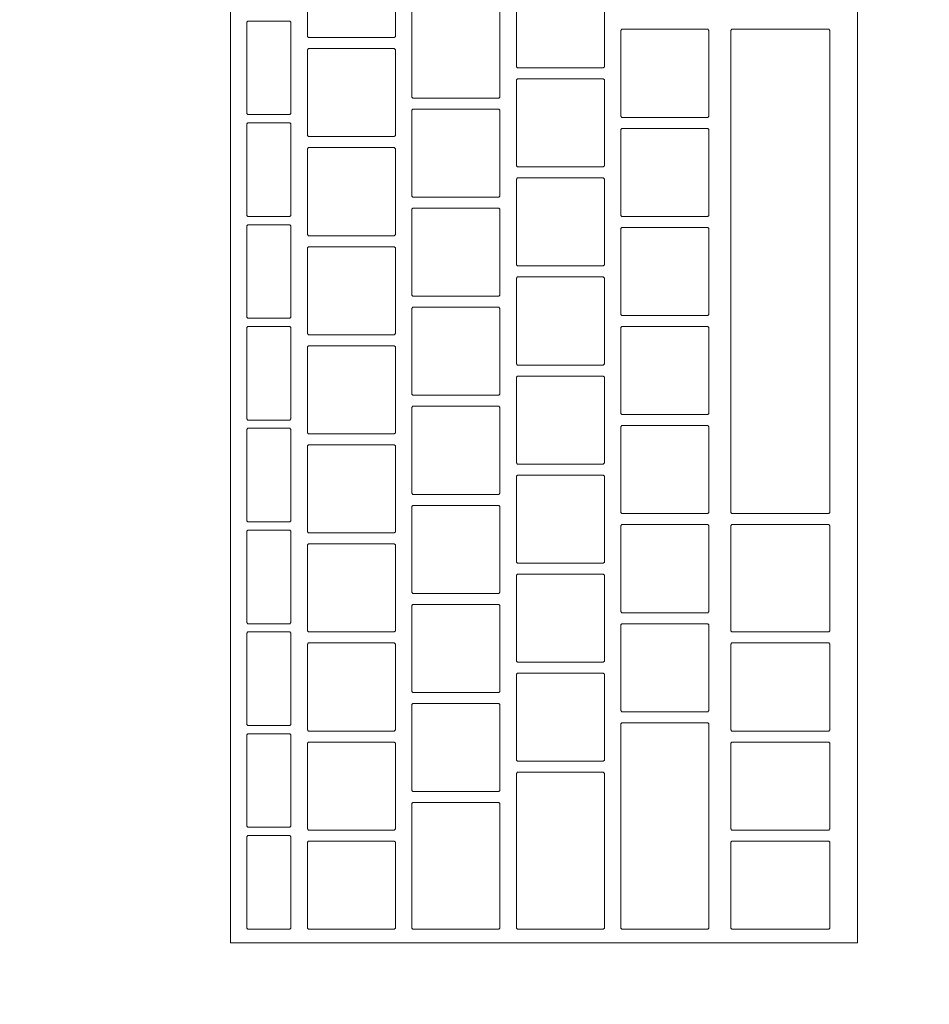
# Model space of a CAD drawing. Header units: metres. Extents: x -4 to 99, y -11 to 17.
# Tile 571 of 656: x 51.362 to 51.527, y 11.816 to 11.995. Entities that reach past the tile are written whole.
import ezdxf

# ---------------------------------------------------------------- set-up
doc = ezdxf.new("R2010")
doc.units = ezdxf.units.M
doc.header["$MEASUREMENT"] = 0
doc.linetypes.add('Wipeout_Contour', pattern=[1, 0, -1])
doc.layers.add('152 - Bemaßung_ Beschriftung.Ausbau', color=7, linetype='Continuous')
doc.layers.add('701 - Einrichtung.Möbel', color=7, linetype='Continuous')
doc.styles.add('ERSTELLTER_STIL_2', font='txt')
doc.dimstyles.new('ERSTELLTER_STIL__2', dxfattribs={"dimtxt": 0.1, "dimasz": 0.0532, "dimexe": 0.18, "dimexo": 0.0625, "dimgap": 0, "dimtad": 1, "dimtih": 1, "dimtoh": 1, "dimzin": 0, "dimdsep": 46, "dimtxsty": 'ERSTELLTER_STIL_2', "dimblk": 'ARROWHEAD_2', "dimblk1": 'ARROWHEAD_2', "dimblk2": 'ARROWHEAD_2', "dimcen": 0.09, "dimse1": 1, "dimse2": 1, "dimclrd": 7, "dimclre": 7, "dimclrt": 7, "dimazin": 0, "dimtfac": 1, "dimtdec": 4, "dimtmove": 0, "dimatfit": 3, "dimfxl": 1, "dimtolj": 1, "dimtzin": 0, "dimarcsym": 0})

# ---------------------------------------------------------------- blocks, each defined once
blk = doc.blocks.new('*D289')
at = {"layer": '152 - Bemaßung_ Beschriftung.Ausbau', "color": 7, "linetype": 'Continuous', "lineweight": 5}
for p, q in [((51.01003, 15.3025), (51.01003, 15.4075)), ((54.45, 15.3025), (54.45, 15.4075)), ((51.03023, 15.39), (50.98982, 15.32)), ((54.47021, 15.39), (54.42979, 15.32)), ((51.01003, 15.355), (54.45, 15.355))]:
    blk.add_line(p, q, dxfattribs=at)
at = {"layer": '152 - Bemaßung_ Beschriftung.Ausbau', "color": 7, "lineweight": 5, "char_height": 0.1, "attachment_point": 7, "style": 'ERSTELLTER_STIL_2'}
for s, insert in [('\\A1;{\\pql;\\fArial|b0|i0|c0|p38;3,44}', (52.5211, 15.375)), ('\\A1;{\\pql;\\fArial|b0|i0|c0|p38;15}', (54.278, 15.375))]:
    blk.add_mtext(s, dxfattribs=dict(at, insert=insert))
blk = doc.blocks.new('ARROWHEAD_2')
at = {"color": 0, "linetype": 'Continuous', "lineweight": 0}
for p, q in [((-0.3781, -0.655), (0.3781, 0.655)), ((0, 0), (-1, 0))]:
    blk.add_line(p, q, dxfattribs=at)

msp = doc.modelspace()

# ---------------------------------------------------------------- wipeouts: each hides what was drawn before it
at = {"color": 254, "linetype": 'Wipeout_Contour', "lineweight": 0, "ltscale": 320.032007}
msp.add_wipeout([(51.01003, 10.68998), (53.21003, 10.68998), (53.21003, 11.48998), (51.81003, 11.48998), (51.81003, 12.68998), (51.01003, 12.68998)], dxfattribs=at).dxf.layer = '701 - Einrichtung.Möbel'

# ---------------------------------------------------------------- next in the draw order: wipeouts: each hides what was drawn before it
at = {"color": 254, "linetype": 'Wipeout_Contour', "lineweight": 0, "ltscale": 211.320846}
msp.add_wipeout([(51.51394, 11.82684), (51.51394, 12.08884), (51.39994, 12.08884), (51.39994, 11.82684)], dxfattribs=at).dxf.layer = '701 - Einrichtung.Möbel'

# ---------------------------------------------------------------- next in the draw order: linework, layer by layer
at = {"layer": '701 - Einrichtung.Möbel', "color": 7, "linetype": 'Continuous', "lineweight": 5, "flags": 128}
msp.add_lwpolyline([(51.51394, 11.82684), (51.51394, 12.08884), (51.39994, 12.08884), (51.39994, 11.82684)], close=True, dxfattribs=at)

# ---------------------------------------------------------------- next in the draw order: wipeouts: each hides what was drawn before it
at = {"color": 254, "linetype": 'Wipeout_Contour', "lineweight": 0, "ltscale": 474.770327}
msp.add_wipeout([(51.42994, 11.99934), (51.42994, 12.00714), (51.42974, 12.00734), (51.41414, 12.00734), (51.41394, 12.00714), (51.41394, 11.99154), (51.41414, 11.99134), (51.42974, 11.99134), (51.42994, 11.99154)], dxfattribs=at).dxf.layer = '701 - Einrichtung.Möbel'
at = {"color": 254, "linetype": 'Wipeout_Contour', "lineweight": 0, "ltscale": 475.092105}
msp.add_wipeout([(51.46794, 11.99384), (51.46794, 12.00164), (51.46774, 12.00184), (51.45214, 12.00184), (51.45194, 12.00164), (51.45194, 11.98604), (51.45214, 11.98584), (51.46774, 11.98584), (51.46794, 11.98604)], dxfattribs=at).dxf.layer = '701 - Einrichtung.Möbel'
at = {"color": 254, "linetype": 'Wipeout_Contour', "lineweight": 0, "ltscale": 474.914338}
msp.add_wipeout([(51.44894, 11.98834), (51.44894, 11.99614), (51.44874, 11.99634), (51.43314, 11.99634), (51.43294, 11.99614), (51.43294, 11.98054), (51.43314, 11.98034), (51.44874, 11.98034), (51.44894, 11.98054)], dxfattribs=at).dxf.layer = '701 - Einrichtung.Möbel'
at = {"color": 254, "linetype": 'Wipeout_Contour', "lineweight": 0, "ltscale": 474.607411}
msp.add_wipeout([(51.41094, 11.98584), (51.41094, 11.99414), (51.41074, 11.99434), (51.40314, 11.99434), (51.40294, 11.99414), (51.40294, 11.97754), (51.40314, 11.97734), (51.41074, 11.97734), (51.41094, 11.97754)], dxfattribs=at).dxf.layer = '701 - Einrichtung.Möbel'
at = {"color": 254, "linetype": 'Wipeout_Contour', "lineweight": 0, "ltscale": 475.240237}
msp.add_wipeout([(51.48694, 11.98484), (51.48694, 11.99264), (51.48674, 11.99284), (51.47114, 11.99284), (51.47094, 11.99264), (51.47094, 11.97704), (51.47114, 11.97684), (51.48674, 11.97684), (51.48694, 11.97704)], dxfattribs=at).dxf.layer = '701 - Einrichtung.Möbel'
at = {"color": 254, "linetype": 'Wipeout_Contour', "lineweight": 0, "ltscale": 475.353673}
msp.add_wipeout([(51.50894, 11.94884), (51.50894, 11.99264), (51.50874, 11.99284), (51.49114, 11.99284), (51.49094, 11.99264), (51.49094, 11.90504), (51.49114, 11.90484), (51.50874, 11.90484), (51.50894, 11.90504)], dxfattribs=at).dxf.layer = '701 - Einrichtung.Möbel'
at = {"color": 254, "linetype": 'Wipeout_Contour', "lineweight": 0, "ltscale": 474.733504}
msp.add_wipeout([(51.42994, 11.98134), (51.42994, 11.98914), (51.42974, 11.98934), (51.41414, 11.98934), (51.41394, 11.98914), (51.41394, 11.97354), (51.41414, 11.97334), (51.42974, 11.97334), (51.42994, 11.97354)], dxfattribs=at).dxf.layer = '701 - Einrichtung.Möbel'
at = {"color": 254, "linetype": 'Wipeout_Contour', "lineweight": 0, "ltscale": 475.055324}
msp.add_wipeout([(51.46794, 11.97584), (51.46794, 11.98364), (51.46774, 11.98384), (51.45214, 11.98384), (51.45194, 11.98364), (51.45194, 11.96804), (51.45214, 11.96784), (51.46774, 11.96784), (51.46794, 11.96804)], dxfattribs=at).dxf.layer = '701 - Einrichtung.Möbel'
at = {"color": 254, "linetype": 'Wipeout_Contour', "lineweight": 0, "ltscale": 474.877559}
msp.add_wipeout([(51.44894, 11.97034), (51.44894, 11.97814), (51.44874, 11.97834), (51.43314, 11.97834), (51.43294, 11.97814), (51.43294, 11.96254), (51.43314, 11.96234), (51.44874, 11.96234), (51.44894, 11.96254)], dxfattribs=at).dxf.layer = '701 - Einrichtung.Möbel'
at = {"color": 254, "linetype": 'Wipeout_Contour', "lineweight": 0, "ltscale": 474.569595}
msp.add_wipeout([(51.41094, 11.96734), (51.41094, 11.97564), (51.41074, 11.97584), (51.40314, 11.97584), (51.40294, 11.97564), (51.40294, 11.95904), (51.40314, 11.95884), (51.41074, 11.95884), (51.41094, 11.95904)], dxfattribs=at).dxf.layer = '701 - Einrichtung.Möbel'
at = {"color": 254, "linetype": 'Wipeout_Contour', "lineweight": 0, "ltscale": 475.203494}
msp.add_wipeout([(51.48694, 11.96684), (51.48694, 11.97464), (51.48674, 11.97484), (51.47114, 11.97484), (51.47094, 11.97464), (51.47094, 11.95904), (51.47114, 11.95884), (51.48674, 11.95884), (51.48694, 11.95904)], dxfattribs=at).dxf.layer = '701 - Einrichtung.Möbel'
at = {"color": 254, "linetype": 'Wipeout_Contour', "lineweight": 0, "ltscale": 474.696733}
msp.add_wipeout([(51.42994, 11.96334), (51.42994, 11.97114), (51.42974, 11.97134), (51.41414, 11.97134), (51.41394, 11.97114), (51.41394, 11.95554), (51.41414, 11.95534), (51.42974, 11.95534), (51.42994, 11.95554)], dxfattribs=at).dxf.layer = '701 - Einrichtung.Möbel'
at = {"color": 254, "linetype": 'Wipeout_Contour', "lineweight": 0, "ltscale": 475.018594}
msp.add_wipeout([(51.46794, 11.95784), (51.46794, 11.96564), (51.46774, 11.96584), (51.45214, 11.96584), (51.45194, 11.96564), (51.45194, 11.95004), (51.45214, 11.94984), (51.46774, 11.94984), (51.46794, 11.95004)], dxfattribs=at).dxf.layer = '701 - Einrichtung.Möbel'
at = {"color": 254, "linetype": 'Wipeout_Contour', "lineweight": 0, "ltscale": 474.840833}
msp.add_wipeout([(51.44894, 11.95234), (51.44894, 11.96014), (51.44874, 11.96034), (51.43314, 11.96034), (51.43294, 11.96014), (51.43294, 11.94454), (51.43314, 11.94434), (51.44874, 11.94434), (51.44894, 11.94454)], dxfattribs=at).dxf.layer = '701 - Einrichtung.Möbel'
at = {"color": 254, "linetype": 'Wipeout_Contour', "lineweight": 0, "ltscale": 474.531835}
msp.add_wipeout([(51.41094, 11.94884), (51.41094, 11.95714), (51.41074, 11.95734), (51.40314, 11.95734), (51.40294, 11.95714), (51.40294, 11.94054), (51.40314, 11.94034), (51.41074, 11.94034), (51.41094, 11.94054)], dxfattribs=at).dxf.layer = '701 - Einrichtung.Möbel'
at = {"color": 254, "linetype": 'Wipeout_Contour', "lineweight": 0, "ltscale": 475.166804}
msp.add_wipeout([(51.48694, 11.94884), (51.48694, 11.95664), (51.48674, 11.95684), (51.47114, 11.95684), (51.47094, 11.95664), (51.47094, 11.94104), (51.47114, 11.94084), (51.48674, 11.94084), (51.48694, 11.94104)], dxfattribs=at).dxf.layer = '701 - Einrichtung.Möbel'
at = {"color": 254, "linetype": 'Wipeout_Contour', "lineweight": 0, "ltscale": 474.660014}
msp.add_wipeout([(51.42994, 11.94534), (51.42994, 11.95314), (51.42974, 11.95334), (51.41414, 11.95334), (51.41394, 11.95314), (51.41394, 11.93754), (51.41414, 11.93734), (51.42974, 11.93734), (51.42994, 11.93754)], dxfattribs=at).dxf.layer = '701 - Einrichtung.Möbel'
at = {"color": 254, "linetype": 'Wipeout_Contour', "lineweight": 0, "ltscale": 474.981918}
msp.add_wipeout([(51.46794, 11.93984), (51.46794, 11.94764), (51.46774, 11.94784), (51.45214, 11.94784), (51.45194, 11.94764), (51.45194, 11.93204), (51.45214, 11.93184), (51.46774, 11.93184), (51.46794, 11.93204)], dxfattribs=at).dxf.layer = '701 - Einrichtung.Möbel'
at = {"color": 254, "linetype": 'Wipeout_Contour', "lineweight": 0, "ltscale": 474.80416}
msp.add_wipeout([(51.44894, 11.93434), (51.44894, 11.94214), (51.44874, 11.94234), (51.43314, 11.94234), (51.43294, 11.94214), (51.43294, 11.92654), (51.43314, 11.92634), (51.44874, 11.92634), (51.44894, 11.92654)], dxfattribs=at).dxf.layer = '701 - Einrichtung.Möbel'
at = {"color": 254, "linetype": 'Wipeout_Contour', "lineweight": 0, "ltscale": 474.49413}
msp.add_wipeout([(51.41094, 11.93034), (51.41094, 11.93864), (51.41074, 11.93884), (51.40314, 11.93884), (51.40294, 11.93864), (51.40294, 11.92204), (51.40314, 11.92184), (51.41074, 11.92184), (51.41094, 11.92204)], dxfattribs=at).dxf.layer = '701 - Einrichtung.Möbel'
at = {"color": 254, "linetype": 'Wipeout_Contour', "lineweight": 0, "ltscale": 475.130167}
msp.add_wipeout([(51.48694, 11.93084), (51.48694, 11.93864), (51.48674, 11.93884), (51.47114, 11.93884), (51.47094, 11.93864), (51.47094, 11.92304), (51.47114, 11.92284), (51.48674, 11.92284), (51.48694, 11.92304)], dxfattribs=at).dxf.layer = '701 - Einrichtung.Möbel'
at = {"color": 254, "linetype": 'Wipeout_Contour', "lineweight": 0, "ltscale": 474.623348}
msp.add_wipeout([(51.42994, 11.92734), (51.42994, 11.93514), (51.42974, 11.93534), (51.41414, 11.93534), (51.41394, 11.93514), (51.41394, 11.91954), (51.41414, 11.91934), (51.42974, 11.91934), (51.42994, 11.91954)], dxfattribs=at).dxf.layer = '701 - Einrichtung.Möbel'
at = {"color": 254, "linetype": 'Wipeout_Contour', "lineweight": 0, "ltscale": 474.945294}
msp.add_wipeout([(51.46794, 11.92184), (51.46794, 11.92964), (51.46774, 11.92984), (51.45214, 11.92984), (51.45194, 11.92964), (51.45194, 11.91404), (51.45214, 11.91384), (51.46774, 11.91384), (51.46794, 11.91404)], dxfattribs=at).dxf.layer = '701 - Einrichtung.Möbel'
at = {"color": 254, "linetype": 'Wipeout_Contour', "lineweight": 0, "ltscale": 474.767539}
msp.add_wipeout([(51.44894, 11.91634), (51.44894, 11.92414), (51.44874, 11.92434), (51.43314, 11.92434), (51.43294, 11.92414), (51.43294, 11.90854), (51.43314, 11.90834), (51.44874, 11.90834), (51.44894, 11.90854)], dxfattribs=at).dxf.layer = '701 - Einrichtung.Möbel'
at = {"color": 254, "linetype": 'Wipeout_Contour', "lineweight": 0, "ltscale": 474.45648}
msp.add_wipeout([(51.41094, 11.91184), (51.41094, 11.92014), (51.41074, 11.92034), (51.40314, 11.92034), (51.40294, 11.92014), (51.40294, 11.90354), (51.40314, 11.90334), (51.41074, 11.90334), (51.41094, 11.90354)], dxfattribs=at).dxf.layer = '701 - Einrichtung.Möbel'
at = {"color": 254, "linetype": 'Wipeout_Contour', "lineweight": 0, "ltscale": 475.093581}
msp.add_wipeout([(51.48694, 11.91284), (51.48694, 11.92064), (51.48674, 11.92084), (51.47114, 11.92084), (51.47094, 11.92064), (51.47094, 11.90504), (51.47114, 11.90484), (51.48674, 11.90484), (51.48694, 11.90504)], dxfattribs=at).dxf.layer = '701 - Einrichtung.Möbel'
at = {"color": 254, "linetype": 'Wipeout_Contour', "lineweight": 0, "ltscale": 474.586735}
msp.add_wipeout([(51.42994, 11.90934), (51.42994, 11.91714), (51.42974, 11.91734), (51.41414, 11.91734), (51.41394, 11.91714), (51.41394, 11.90154), (51.41414, 11.90134), (51.42974, 11.90134), (51.42994, 11.90154)], dxfattribs=at).dxf.layer = '701 - Einrichtung.Möbel'
at = {"color": 254, "linetype": 'Wipeout_Contour', "lineweight": 0, "ltscale": 474.908722}
msp.add_wipeout([(51.46794, 11.90384), (51.46794, 11.91164), (51.46774, 11.91184), (51.45214, 11.91184), (51.45194, 11.91164), (51.45194, 11.89604), (51.45214, 11.89584), (51.46774, 11.89584), (51.46794, 11.89604)], dxfattribs=at).dxf.layer = '701 - Einrichtung.Möbel'
at = {"color": 254, "linetype": 'Wipeout_Contour', "lineweight": 0, "ltscale": 474.73097}
msp.add_wipeout([(51.44894, 11.89834), (51.44894, 11.90614), (51.44874, 11.90634), (51.43314, 11.90634), (51.43294, 11.90614), (51.43294, 11.89054), (51.43314, 11.89034), (51.44874, 11.89034), (51.44894, 11.89054)], dxfattribs=at).dxf.layer = '701 - Einrichtung.Möbel'
at = {"color": 254, "linetype": 'Wipeout_Contour', "lineweight": 0, "ltscale": 474.418886}
msp.add_wipeout([(51.41094, 11.89334), (51.41094, 11.90164), (51.41074, 11.90184), (51.40314, 11.90184), (51.40294, 11.90164), (51.40294, 11.88504), (51.40314, 11.88484), (51.41074, 11.88484), (51.41094, 11.88504)], dxfattribs=at).dxf.layer = '701 - Einrichtung.Möbel'
at = {"color": 254, "linetype": 'Wipeout_Contour', "lineweight": 0, "ltscale": 475.057049}
msp.add_wipeout([(51.48694, 11.89484), (51.48694, 11.90264), (51.48674, 11.90284), (51.47114, 11.90284), (51.47094, 11.90264), (51.47094, 11.88704), (51.47114, 11.88684), (51.48674, 11.88684), (51.48694, 11.88704)], dxfattribs=at).dxf.layer = '701 - Einrichtung.Möbel'
at = {"color": 254, "linetype": 'Wipeout_Contour', "lineweight": 0, "ltscale": 475.238745}
msp.add_wipeout([(51.50894, 11.89309), (51.50894, 11.90264), (51.50874, 11.90284), (51.49114, 11.90284), (51.49094, 11.90264), (51.49094, 11.88354), (51.49114, 11.88334), (51.50874, 11.88334), (51.50894, 11.88354)], dxfattribs=at).dxf.layer = '701 - Einrichtung.Möbel'
at = {"color": 254, "linetype": 'Wipeout_Contour', "lineweight": 0, "ltscale": 474.550174}
msp.add_wipeout([(51.42994, 11.89134), (51.42994, 11.89914), (51.42974, 11.89934), (51.41414, 11.89934), (51.41394, 11.89914), (51.41394, 11.88354), (51.41414, 11.88334), (51.42974, 11.88334), (51.42994, 11.88354)], dxfattribs=at).dxf.layer = '701 - Einrichtung.Möbel'
at = {"color": 254, "linetype": 'Wipeout_Contour', "lineweight": 0, "ltscale": 474.872202}
msp.add_wipeout([(51.46794, 11.88584), (51.46794, 11.89364), (51.46774, 11.89384), (51.45214, 11.89384), (51.45194, 11.89364), (51.45194, 11.87804), (51.45214, 11.87784), (51.46774, 11.87784), (51.46794, 11.87804)], dxfattribs=at).dxf.layer = '701 - Einrichtung.Möbel'
at = {"color": 254, "linetype": 'Wipeout_Contour', "lineweight": 0, "ltscale": 474.694454}
msp.add_wipeout([(51.44894, 11.88034), (51.44894, 11.88814), (51.44874, 11.88834), (51.43314, 11.88834), (51.43294, 11.88814), (51.43294, 11.87254), (51.43314, 11.87234), (51.44874, 11.87234), (51.44894, 11.87254)], dxfattribs=at).dxf.layer = '701 - Einrichtung.Möbel'
at = {"color": 254, "linetype": 'Wipeout_Contour', "lineweight": 0, "ltscale": 475.020568}
msp.add_wipeout([(51.48694, 11.87684), (51.48694, 11.88464), (51.48674, 11.88484), (51.47114, 11.88484), (51.47094, 11.88464), (51.47094, 11.86904), (51.47114, 11.86884), (51.48674, 11.86884), (51.48694, 11.86904)], dxfattribs=at).dxf.layer = '701 - Einrichtung.Möbel'
at = {"color": 254, "linetype": 'Wipeout_Contour', "lineweight": 0, "ltscale": 474.381348}
msp.add_wipeout([(51.41094, 11.87484), (51.41094, 11.88314), (51.41074, 11.88334), (51.40314, 11.88334), (51.40294, 11.88314), (51.40294, 11.86654), (51.40314, 11.86634), (51.41074, 11.86634), (51.41094, 11.86654)], dxfattribs=at).dxf.layer = '701 - Einrichtung.Möbel'
at = {"color": 254, "linetype": 'Wipeout_Contour', "lineweight": 0, "ltscale": 474.513665}
msp.add_wipeout([(51.42994, 11.87334), (51.42994, 11.88114), (51.42974, 11.88134), (51.41414, 11.88134), (51.41394, 11.88114), (51.41394, 11.86554), (51.41414, 11.86534), (51.42974, 11.86534), (51.42994, 11.86554)], dxfattribs=at).dxf.layer = '701 - Einrichtung.Möbel'
at = {"color": 254, "linetype": 'Wipeout_Contour', "lineweight": 0, "ltscale": 475.198597}
msp.add_wipeout([(51.50894, 11.87334), (51.50894, 11.88114), (51.50874, 11.88134), (51.49114, 11.88134), (51.49094, 11.88114), (51.49094, 11.86554), (51.49114, 11.86534), (51.50874, 11.86534), (51.50894, 11.86554)], dxfattribs=at).dxf.layer = '701 - Einrichtung.Möbel'
at = {"color": 254, "linetype": 'Wipeout_Contour', "lineweight": 0, "ltscale": 474.835736}
msp.add_wipeout([(51.46794, 11.86784), (51.46794, 11.87564), (51.46774, 11.87584), (51.45214, 11.87584), (51.45194, 11.87564), (51.45194, 11.86004), (51.45214, 11.85984), (51.46774, 11.85984), (51.46794, 11.86004)], dxfattribs=at).dxf.layer = '701 - Einrichtung.Möbel'
at = {"color": 254, "linetype": 'Wipeout_Contour', "lineweight": 0, "ltscale": 474.65799}
msp.add_wipeout([(51.44894, 11.86234), (51.44894, 11.87014), (51.44874, 11.87034), (51.43314, 11.87034), (51.43294, 11.87014), (51.43294, 11.85454), (51.43314, 11.85434), (51.44874, 11.85434), (51.44894, 11.85454)], dxfattribs=at).dxf.layer = '701 - Einrichtung.Möbel'
at = {"color": 254, "linetype": 'Wipeout_Contour', "lineweight": 0, "ltscale": 474.963078}
msp.add_wipeout([(51.48694, 11.84809), (51.48694, 11.86664), (51.48674, 11.86684), (51.47114, 11.86684), (51.47094, 11.86664), (51.47094, 11.82954), (51.47114, 11.82934), (51.48674, 11.82934), (51.48694, 11.82954)], dxfattribs=at).dxf.layer = '701 - Einrichtung.Möbel'
at = {"color": 254, "linetype": 'Wipeout_Contour', "lineweight": 0, "ltscale": 474.343865}
msp.add_wipeout([(51.41094, 11.85634), (51.41094, 11.86464), (51.41074, 11.86484), (51.40314, 11.86484), (51.40294, 11.86464), (51.40294, 11.84804), (51.40314, 11.84784), (51.41074, 11.84784), (51.41094, 11.84804)], dxfattribs=at).dxf.layer = '701 - Einrichtung.Möbel'
at = {"color": 254, "linetype": 'Wipeout_Contour', "lineweight": 0, "ltscale": 474.477209}
msp.add_wipeout([(51.42994, 11.85534), (51.42994, 11.86314), (51.42974, 11.86334), (51.41414, 11.86334), (51.41394, 11.86314), (51.41394, 11.84754), (51.41414, 11.84734), (51.42974, 11.84734), (51.42994, 11.84754)], dxfattribs=at).dxf.layer = '701 - Einrichtung.Möbel'
at = {"color": 254, "linetype": 'Wipeout_Contour', "lineweight": 0, "ltscale": 475.162194}
msp.add_wipeout([(51.50894, 11.85534), (51.50894, 11.86314), (51.50874, 11.86334), (51.49114, 11.86334), (51.49094, 11.86314), (51.49094, 11.84754), (51.49114, 11.84734), (51.50874, 11.84734), (51.50894, 11.84754)], dxfattribs=at).dxf.layer = '701 - Einrichtung.Möbel'
at = {"color": 254, "linetype": 'Wipeout_Contour', "lineweight": 0, "ltscale": 474.787122}
msp.add_wipeout([(51.46794, 11.84359), (51.46794, 11.85764), (51.46774, 11.85784), (51.45214, 11.85784), (51.45194, 11.85764), (51.45194, 11.82954), (51.45214, 11.82934), (51.46774, 11.82934), (51.46794, 11.82954)], dxfattribs=at).dxf.layer = '701 - Einrichtung.Möbel'
at = {"color": 254, "linetype": 'Wipeout_Contour', "lineweight": 0, "ltscale": 474.614773}
msp.add_wipeout([(51.44894, 11.84084), (51.44894, 11.85214), (51.44874, 11.85234), (51.43314, 11.85234), (51.43294, 11.85214), (51.43294, 11.82954), (51.43314, 11.82934), (51.44874, 11.82934), (51.44894, 11.82954)], dxfattribs=at).dxf.layer = '701 - Einrichtung.Möbel'
at = {"color": 254, "linetype": 'Wipeout_Contour', "lineweight": 0, "ltscale": 474.306437}
msp.add_wipeout([(51.41094, 11.83784), (51.41094, 11.84614), (51.41074, 11.84634), (51.40314, 11.84634), (51.40294, 11.84614), (51.40294, 11.82954), (51.40314, 11.82934), (51.41074, 11.82934), (51.41094, 11.82954)], dxfattribs=at).dxf.layer = '701 - Einrichtung.Möbel'
at = {"color": 254, "linetype": 'Wipeout_Contour', "lineweight": 0, "ltscale": 474.440806}
msp.add_wipeout([(51.42994, 11.83734), (51.42994, 11.84514), (51.42974, 11.84534), (51.41414, 11.84534), (51.41394, 11.84514), (51.41394, 11.82954), (51.41414, 11.82934), (51.42974, 11.82934), (51.42994, 11.82954)], dxfattribs=at).dxf.layer = '701 - Einrichtung.Möbel'
at = {"color": 254, "linetype": 'Wipeout_Contour', "lineweight": 0, "ltscale": 475.125843}
msp.add_wipeout([(51.50894, 11.83734), (51.50894, 11.84514), (51.50874, 11.84534), (51.49114, 11.84534), (51.49094, 11.84514), (51.49094, 11.82954), (51.49114, 11.82934), (51.50874, 11.82934), (51.50894, 11.82954)], dxfattribs=at).dxf.layer = '701 - Einrichtung.Möbel'

# ---------------------------------------------------------------- next in the draw order: linework, layer by layer
at = {"layer": '701 - Einrichtung.Möbel', "color": 7, "linetype": 'Continuous', "lineweight": 5, "flags": 128}
for points in [[(51.42994, 11.99934), (51.42994, 12.00714), (51.42974, 12.00734), (51.41414, 12.00734), (51.41394, 12.00714), (51.41394, 11.99154), (51.41414, 11.99134), (51.42974, 11.99134), (51.42994, 11.99154)], [(51.46794, 11.99384), (51.46794, 12.00164), (51.46774, 12.00184), (51.45214, 12.00184), (51.45194, 12.00164), (51.45194, 11.98604), (51.45214, 11.98584), (51.46774, 11.98584), (51.46794, 11.98604)], [(51.44894, 11.98834), (51.44894, 11.99614), (51.44874, 11.99634), (51.43314, 11.99634), (51.43294, 11.99614), (51.43294, 11.98054), (51.43314, 11.98034), (51.44874, 11.98034), (51.44894, 11.98054)], [(51.41094, 11.98584), (51.41094, 11.99414), (51.41074, 11.99434), (51.40314, 11.99434), (51.40294, 11.99414), (51.40294, 11.97754), (51.40314, 11.97734), (51.41074, 11.97734), (51.41094, 11.97754)], [(51.48694, 11.98484), (51.48694, 11.99264), (51.48674, 11.99284), (51.47114, 11.99284), (51.47094, 11.99264), (51.47094, 11.97704), (51.47114, 11.97684), (51.48674, 11.97684), (51.48694, 11.97704)], [(51.50894, 11.94884), (51.50894, 11.99264), (51.50874, 11.99284), (51.49114, 11.99284), (51.49094, 11.99264), (51.49094, 11.90504), (51.49114, 11.90484), (51.50874, 11.90484), (51.50894, 11.90504)], [(51.42994, 11.98134), (51.42994, 11.98914), (51.42974, 11.98934), (51.41414, 11.98934), (51.41394, 11.98914), (51.41394, 11.97354), (51.41414, 11.97334), (51.42974, 11.97334), (51.42994, 11.97354)], [(51.46794, 11.97584), (51.46794, 11.98364), (51.46774, 11.98384), (51.45214, 11.98384), (51.45194, 11.98364), (51.45194, 11.96804), (51.45214, 11.96784), (51.46774, 11.96784), (51.46794, 11.96804)], [(51.44894, 11.97034), (51.44894, 11.97814), (51.44874, 11.97834), (51.43314, 11.97834), (51.43294, 11.97814), (51.43294, 11.96254), (51.43314, 11.96234), (51.44874, 11.96234), (51.44894, 11.96254)], [(51.41094, 11.96734), (51.41094, 11.97564), (51.41074, 11.97584), (51.40314, 11.97584), (51.40294, 11.97564), (51.40294, 11.95904), (51.40314, 11.95884), (51.41074, 11.95884), (51.41094, 11.95904)], [(51.48694, 11.96684), (51.48694, 11.97464), (51.48674, 11.97484), (51.47114, 11.97484), (51.47094, 11.97464), (51.47094, 11.95904), (51.47114, 11.95884), (51.48674, 11.95884), (51.48694, 11.95904)], [(51.42994, 11.96334), (51.42994, 11.97114), (51.42974, 11.97134), (51.41414, 11.97134), (51.41394, 11.97114), (51.41394, 11.95554), (51.41414, 11.95534), (51.42974, 11.95534), (51.42994, 11.95554)], [(51.46794, 11.95784), (51.46794, 11.96564), (51.46774, 11.96584), (51.45214, 11.96584), (51.45194, 11.96564), (51.45194, 11.95004), (51.45214, 11.94984), (51.46774, 11.94984), (51.46794, 11.95004)], [(51.44894, 11.95234), (51.44894, 11.96014), (51.44874, 11.96034), (51.43314, 11.96034), (51.43294, 11.96014), (51.43294, 11.94454), (51.43314, 11.94434), (51.44874, 11.94434), (51.44894, 11.94454)], [(51.41094, 11.94884), (51.41094, 11.95714), (51.41074, 11.95734), (51.40314, 11.95734), (51.40294, 11.95714), (51.40294, 11.94054), (51.40314, 11.94034), (51.41074, 11.94034), (51.41094, 11.94054)], [(51.48694, 11.94884), (51.48694, 11.95664), (51.48674, 11.95684), (51.47114, 11.95684), (51.47094, 11.95664), (51.47094, 11.94104), (51.47114, 11.94084), (51.48674, 11.94084), (51.48694, 11.94104)], [(51.42994, 11.94534), (51.42994, 11.95314), (51.42974, 11.95334), (51.41414, 11.95334), (51.41394, 11.95314), (51.41394, 11.93754), (51.41414, 11.93734), (51.42974, 11.93734), (51.42994, 11.93754)], [(51.46794, 11.93984), (51.46794, 11.94764), (51.46774, 11.94784), (51.45214, 11.94784), (51.45194, 11.94764), (51.45194, 11.93204), (51.45214, 11.93184), (51.46774, 11.93184), (51.46794, 11.93204)], [(51.44894, 11.93434), (51.44894, 11.94214), (51.44874, 11.94234), (51.43314, 11.94234), (51.43294, 11.94214), (51.43294, 11.92654), (51.43314, 11.92634), (51.44874, 11.92634), (51.44894, 11.92654)], [(51.41094, 11.93034), (51.41094, 11.93864), (51.41074, 11.93884), (51.40314, 11.93884), (51.40294, 11.93864), (51.40294, 11.92204), (51.40314, 11.92184), (51.41074, 11.92184), (51.41094, 11.92204)], [(51.48694, 11.93084), (51.48694, 11.93864), (51.48674, 11.93884), (51.47114, 11.93884), (51.47094, 11.93864), (51.47094, 11.92304), (51.47114, 11.92284), (51.48674, 11.92284), (51.48694, 11.92304)], [(51.42994, 11.92734), (51.42994, 11.93514), (51.42974, 11.93534), (51.41414, 11.93534), (51.41394, 11.93514), (51.41394, 11.91954), (51.41414, 11.91934), (51.42974, 11.91934), (51.42994, 11.91954)], [(51.46794, 11.92184), (51.46794, 11.92964), (51.46774, 11.92984), (51.45214, 11.92984), (51.45194, 11.92964), (51.45194, 11.91404), (51.45214, 11.91384), (51.46774, 11.91384), (51.46794, 11.91404)], [(51.44894, 11.91634), (51.44894, 11.92414), (51.44874, 11.92434), (51.43314, 11.92434), (51.43294, 11.92414), (51.43294, 11.90854), (51.43314, 11.90834), (51.44874, 11.90834), (51.44894, 11.90854)], [(51.41094, 11.91184), (51.41094, 11.92014), (51.41074, 11.92034), (51.40314, 11.92034), (51.40294, 11.92014), (51.40294, 11.90354), (51.40314, 11.90334), (51.41074, 11.90334), (51.41094, 11.90354)], [(51.48694, 11.91284), (51.48694, 11.92064), (51.48674, 11.92084), (51.47114, 11.92084), (51.47094, 11.92064), (51.47094, 11.90504), (51.47114, 11.90484), (51.48674, 11.90484), (51.48694, 11.90504)], [(51.42994, 11.90934), (51.42994, 11.91714), (51.42974, 11.91734), (51.41414, 11.91734), (51.41394, 11.91714), (51.41394, 11.90154), (51.41414, 11.90134), (51.42974, 11.90134), (51.42994, 11.90154)], [(51.46794, 11.90384), (51.46794, 11.91164), (51.46774, 11.91184), (51.45214, 11.91184), (51.45194, 11.91164), (51.45194, 11.89604), (51.45214, 11.89584), (51.46774, 11.89584), (51.46794, 11.89604)], [(51.44894, 11.89834), (51.44894, 11.90614), (51.44874, 11.90634), (51.43314, 11.90634), (51.43294, 11.90614), (51.43294, 11.89054), (51.43314, 11.89034), (51.44874, 11.89034), (51.44894, 11.89054)], [(51.41094, 11.89334), (51.41094, 11.90164), (51.41074, 11.90184), (51.40314, 11.90184), (51.40294, 11.90164), (51.40294, 11.88504), (51.40314, 11.88484), (51.41074, 11.88484), (51.41094, 11.88504)], [(51.48694, 11.89484), (51.48694, 11.90264), (51.48674, 11.90284), (51.47114, 11.90284), (51.47094, 11.90264), (51.47094, 11.88704), (51.47114, 11.88684), (51.48674, 11.88684), (51.48694, 11.88704)], [(51.50894, 11.89309), (51.50894, 11.90264), (51.50874, 11.90284), (51.49114, 11.90284), (51.49094, 11.90264), (51.49094, 11.88354), (51.49114, 11.88334), (51.50874, 11.88334), (51.50894, 11.88354)], [(51.42994, 11.89134), (51.42994, 11.89914), (51.42974, 11.89934), (51.41414, 11.89934), (51.41394, 11.89914), (51.41394, 11.88354), (51.41414, 11.88334), (51.42974, 11.88334), (51.42994, 11.88354)], [(51.46794, 11.88584), (51.46794, 11.89364), (51.46774, 11.89384), (51.45214, 11.89384), (51.45194, 11.89364), (51.45194, 11.87804), (51.45214, 11.87784), (51.46774, 11.87784), (51.46794, 11.87804)], [(51.44894, 11.88034), (51.44894, 11.88814), (51.44874, 11.88834), (51.43314, 11.88834), (51.43294, 11.88814), (51.43294, 11.87254), (51.43314, 11.87234), (51.44874, 11.87234), (51.44894, 11.87254)], [(51.48694, 11.87684), (51.48694, 11.88464), (51.48674, 11.88484), (51.47114, 11.88484), (51.47094, 11.88464), (51.47094, 11.86904), (51.47114, 11.86884), (51.48674, 11.86884), (51.48694, 11.86904)], [(51.41094, 11.87484), (51.41094, 11.88314), (51.41074, 11.88334), (51.40314, 11.88334), (51.40294, 11.88314), (51.40294, 11.86654), (51.40314, 11.86634), (51.41074, 11.86634), (51.41094, 11.86654)], [(51.42994, 11.87334), (51.42994, 11.88114), (51.42974, 11.88134), (51.41414, 11.88134), (51.41394, 11.88114), (51.41394, 11.86554), (51.41414, 11.86534), (51.42974, 11.86534), (51.42994, 11.86554)], [(51.50894, 11.87334), (51.50894, 11.88114), (51.50874, 11.88134), (51.49114, 11.88134), (51.49094, 11.88114), (51.49094, 11.86554), (51.49114, 11.86534), (51.50874, 11.86534), (51.50894, 11.86554)], [(51.46794, 11.86784), (51.46794, 11.87564), (51.46774, 11.87584), (51.45214, 11.87584), (51.45194, 11.87564), (51.45194, 11.86004), (51.45214, 11.85984), (51.46774, 11.85984), (51.46794, 11.86004)], [(51.44894, 11.86234), (51.44894, 11.87014), (51.44874, 11.87034), (51.43314, 11.87034), (51.43294, 11.87014), (51.43294, 11.85454), (51.43314, 11.85434), (51.44874, 11.85434), (51.44894, 11.85454)], [(51.48694, 11.84809), (51.48694, 11.86664), (51.48674, 11.86684), (51.47114, 11.86684), (51.47094, 11.86664), (51.47094, 11.82954), (51.47114, 11.82934), (51.48674, 11.82934), (51.48694, 11.82954)], [(51.41094, 11.85634), (51.41094, 11.86464), (51.41074, 11.86484), (51.40314, 11.86484), (51.40294, 11.86464), (51.40294, 11.84804), (51.40314, 11.84784), (51.41074, 11.84784), (51.41094, 11.84804)], [(51.42994, 11.85534), (51.42994, 11.86314), (51.42974, 11.86334), (51.41414, 11.86334), (51.41394, 11.86314), (51.41394, 11.84754), (51.41414, 11.84734), (51.42974, 11.84734), (51.42994, 11.84754)], [(51.50894, 11.85534), (51.50894, 11.86314), (51.50874, 11.86334), (51.49114, 11.86334), (51.49094, 11.86314), (51.49094, 11.84754), (51.49114, 11.84734), (51.50874, 11.84734), (51.50894, 11.84754)], [(51.46794, 11.84359), (51.46794, 11.85764), (51.46774, 11.85784), (51.45214, 11.85784), (51.45194, 11.85764), (51.45194, 11.82954), (51.45214, 11.82934), (51.46774, 11.82934), (51.46794, 11.82954)], [(51.44894, 11.84084), (51.44894, 11.85214), (51.44874, 11.85234), (51.43314, 11.85234), (51.43294, 11.85214), (51.43294, 11.82954), (51.43314, 11.82934), (51.44874, 11.82934), (51.44894, 11.82954)], [(51.41094, 11.83784), (51.41094, 11.84614), (51.41074, 11.84634), (51.40314, 11.84634), (51.40294, 11.84614), (51.40294, 11.82954), (51.40314, 11.82934), (51.41074, 11.82934), (51.41094, 11.82954)], [(51.42994, 11.83734), (51.42994, 11.84514), (51.42974, 11.84534), (51.41414, 11.84534), (51.41394, 11.84514), (51.41394, 11.82954), (51.41414, 11.82934), (51.42974, 11.82934), (51.42994, 11.82954)], [(51.50894, 11.83734), (51.50894, 11.84514), (51.50874, 11.84534), (51.49114, 11.84534), (51.49094, 11.84514), (51.49094, 11.82954), (51.49114, 11.82934), (51.50874, 11.82934), (51.50894, 11.82954)]]:
    msp.add_lwpolyline(points, close=True, dxfattribs=at)

# ---------------------------------------------------------------- next in the draw order: dimensions: what is measured, and where the dimension line sits
at = {"layer": '152 - Bemaßung_ Beschriftung.Ausbau', "color": 7, "linetype": 'Continuous', "lineweight": 5}
dim = msp.add_linear_dim(base=(54.45, 15.355), p1=(51.01003, 10.74998), p2=(54.45, 10.70929), dimstyle='ERSTELLTER_STIL__2', dxfattribs=at)
dim.commit()
dim.dimension.update_dxf_attribs({"geometry": '*D289', "text_midpoint": (52.65098, 15.425), "dimtype": 160})

doc.saveas('drawing.dxf')
